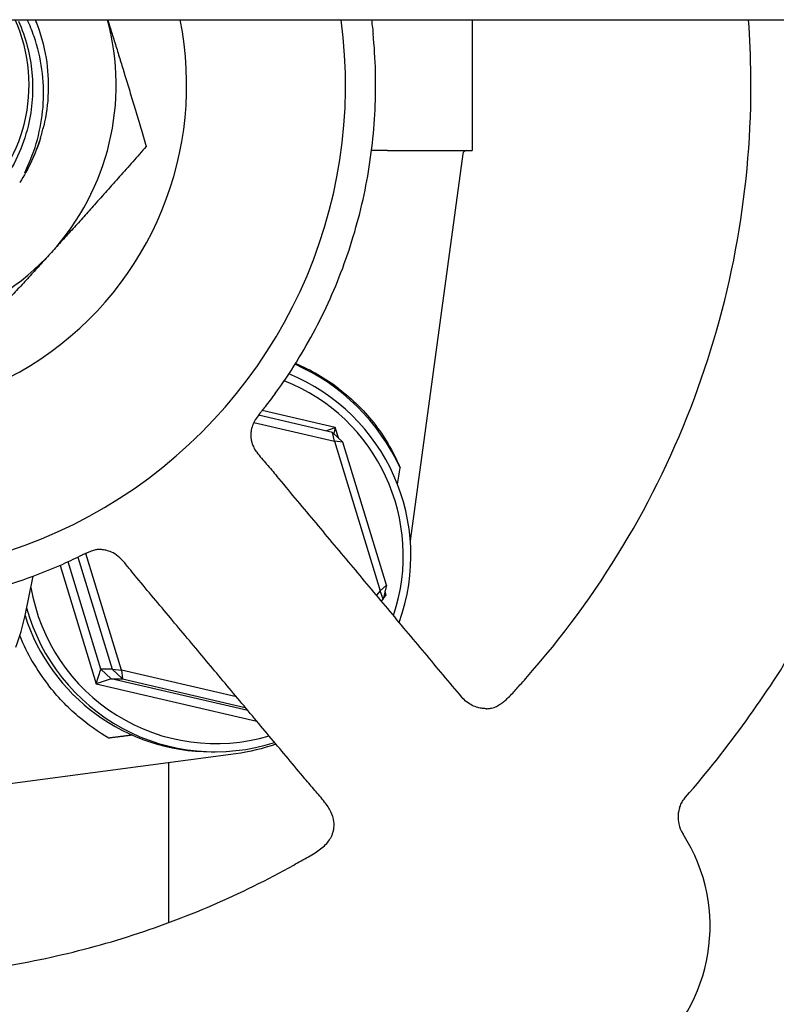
# Model space of a CAD drawing. Header units: inches. Extents: x 24 to 1128, y -69 to 748.
# Tile 488 of 656: x 623.72 to 625.17, y 356.23 to 358.11. Entities that reach past the tile are written whole.
import ezdxf

# ---------------------------------------------------------------- set-up
doc = ezdxf.new("R2010")
doc.units = ezdxf.units.IN
doc.header["$LTSCALE"] = 32
doc.header["$MEASUREMENT"] = 0
doc.layers.add('Visible (ANSI)', color=7, linetype='Continuous', lineweight=30)

msp = doc.modelspace()

# ---------------------------------------------------------------- linework, layer by layer
at = {"layer": 'Visible (ANSI)'}
for p, q in [((622.07163, 358.10867), (660.05113, 358.10867)), ((624.58994, 358.10867), (624.58994, 357.85867)), ((624.42808, 357.85867), (624.58994, 357.85867)), ((624.57207, 357.85191), (624.47173, 357.11193)), ((624.32301, 357.31933), (624.18118, 357.3522)), ((624.32806, 357.32899), (624.18821, 357.36141)), ((624.17254, 357.3384), (624.3269, 357.30262)), ((624.3099, 357.32237), (624.32806, 357.32899)), ((624.32301, 357.31933), (624.34275, 357.30086)), ((624.3269, 357.30262), (624.32301, 357.31933)), ((624.32806, 357.32899), (624.32524, 357.31724)), ((624.33419, 357.30887), (624.32806, 357.32899)), ((624.34275, 357.30086), (624.3269, 357.30262)), ((624.3269, 357.30262), (624.41416, 357.01616)), ((624.42616, 357.02704), (624.34275, 357.30086)), ((623.919, 356.86472), (623.85098, 357.08801)), ((623.87974, 356.86648), (623.81717, 357.07187)), ((623.8359, 357.08075), (623.90117, 356.86648)), ((623.80193, 357.06514), (623.87102, 356.83834)), ((623.73475, 356.96916), (623.75064, 357.04468)), ((624.41416, 357.01616), (624.40684, 357.0083)), ((624.41416, 357.01616), (624.42616, 357.02704)), ((624.42007, 357.00067), (624.41416, 357.01616)), ((624.42616, 357.02704), (624.42007, 357.00067)), ((624.42247, 357.01106), (624.42583, 357.00803)), ((624.42583, 357.00803), (624.42352, 357.01561)), ((624.41647, 356.9968), (624.42007, 357.00067)), ((624.42043, 357.00223), (624.42583, 357.00803)), ((624.42583, 357.00803), (624.4215, 357.00686)), ((623.87102, 356.83834), (623.87974, 356.86648)), ((623.87974, 356.86648), (623.89948, 356.84801)), ((623.90117, 356.86648), (623.87974, 356.86648)), ((623.90117, 356.86648), (623.919, 356.86472)), ((623.92092, 356.84801), (623.90117, 356.86648)), ((623.919, 356.86472), (623.92092, 356.84801)), ((624.13912, 356.8137), (623.919, 356.86472)), ((623.89948, 356.84801), (623.87102, 356.83834)), ((624.16116, 356.78735), (623.89948, 356.84801)), ((623.89948, 356.84801), (623.92092, 356.84801)), ((623.92092, 356.84801), (624.156, 356.79351)), ((623.87102, 356.83834), (624.17805, 356.76717)), ((624.1379, 356.70478), (623.18282, 356.57743)), ((624.09104, 356.70867), (624.09855, 356.70867)), ((624.00938, 356.68764), (624.00938, 356.38181))]:
    msp.add_line(p, q, dxfattribs=at)
for centre, radius, start, end in [((624.57981, 357.85086), 0.00781, 90, 172.27803), ((624.72016, 356.37497), 0.325, 224.62068, 32.74638)]:
    msp.add_arc(centre, radius, start, end, dxfattribs=at)
for centre, major_axis, ratio, start_param, end_param in [((623.41227, 357.98367), (0, -0.9375), 0.9979959, 4.5786574, 7.9877132), ((623.41526, 357.98367), (0, -0.62992), 0.9979959, 4.5126255, 8.0537451), ((623.43903, 357.98367), (0, -0.30408), 0.9979959, 4.2887596, 8.277611), ((623.43503, 357.98367), (0, -0.34375), 0.9979959, 1.9247129, 1.9429649), ((623.43503, 357.98367), (0, 0.475), 0.9979959, 3.9732017, 4.978683), ((623.43652, 357.98367), (0, -0.34375), 0.9979959, 1.2716341, 1.3406181), ((623.43503, 357.98367), (0, -0.475), 0.9979959, 6.0675968, 7.1147944), ((624.09005, 357.08367), (0, 0.4), 0.9979959, 5.1454509, 5.8676431), ((624.09367, 357.08367), (0.18146, 0.35678), 0.996606, 6.1060776, 6.3467118), ((624.09855, 357.08367), (0, 0.375), 0.9979959, 4.3653813, 5.8977197), ((624.09954, 357.08367), (0, 0.35937), 0.9979959, 4.3883372, 5.909236), ((624.68681, 360.0935), (-0.57537, -4.33091), 0.0428318, 0.8511347, 0.8607217), ((624.09954, 357.08367), (0, -0.35937), 0.9979959, 4.8823609, 6.5714919), ((624.09855, 357.08367), (0, -0.375), 0.9979959, 4.9820488, 6.591694), ((624.09104, 357.08367), (0, -0.375), 0.9979959, 5.0231867, 6.2831853), ((624.09367, 357.08367), (0.18146, 0.35678), 0.996606, 2.4339154, 2.7063289)]:
    msp.add_ellipse(centre, major_axis=major_axis, ratio=ratio, start_param=start_param, end_param=end_param, dxfattribs=at)
for points, knots in [([(623.72215, 358.10593), (623.73614, 358.07474), (623.74487, 358.04144), (623.75117, 357.97312), (623.74863, 357.93857), (623.73091, 357.86543), (623.71362, 357.82799), (623.66556, 357.7616), (623.63518, 357.73335), (623.56511, 357.6899), (623.52605, 357.67521), (623.44423, 357.66155), (623.40225, 357.66282), (623.32086, 357.6814), (623.28226, 357.69863), (623.21357, 357.74706), (623.1842, 357.77786), (623.13871, 357.84921), (623.12312, 357.88912), (623.10797, 357.97292), (623.10867, 358.01603), (623.12127, 358.07517), (623.12636, 358.09219), (623.13278, 358.10867)], [-5.0704915, -5.0704915, -5.0704915, -5.0704915, -4.8092414, -4.8092414, -4.5465572, -4.5465572, -4.2346915, -4.2346915, -3.9208419, -3.9208419, -3.6050086, -3.6050086, -3.2871921, -3.2871921, -2.9673924, -2.9673924, -2.64561, -2.64561, -2.321845, -2.321845, -1.9960977, -1.9960977, -1.8604876, -1.8604876, -1.8604876, -1.8604876]), ([(623.73963, 357.82782), (623.75709, 357.86611), (623.76732, 357.90728), (623.77212, 357.99241), (623.76619, 358.0356), (623.74828, 358.08739), (623.7439, 358.09817), (623.73896, 358.10867)], [-1.59923361, -1.59923361, -1.59923361, -1.59923361, -1.27914254, -1.27914254, -0.94996665, -0.94996665, -0.86105781, -0.86105781, -0.86105781, -0.86105781]), ([(623.75452, 358.10867), (623.75488, 358.10779), (623.75523, 358.10692), (623.76461, 358.08319), (623.77112, 358.05941), (623.78193, 357.99196), (623.78043, 357.94777), (623.77053, 357.90524)], [-0.52692805, -0.52692805, -0.52692805, -0.52692805, -0.51973951, -0.51973951, -0.33275492, -0.33275492, 0, 0, 0, 0]), ([(624.39736, 358.10867), (624.3981, 358.10358), (624.3988, 358.09848), (624.39984, 358.08961), (624.40023, 358.08586), (624.4006, 358.08212)], [0.474379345, 0.474379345, 0.474379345, 0.474379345, 0.513894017, 0.513894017, 0.54256811, 0.54256811, 0.54256811, 0.54256811]), ([(624.6927, 356.84904), (624.76221, 356.92738), (624.82451, 357.01216), (624.93256, 357.19172), (624.97831, 357.2865), (625.05172, 357.48286), (625.07937, 357.58443), (625.11564, 357.79094), (625.12426, 357.89588), (625.12286, 358.03674), (625.12136, 358.07274), (625.11873, 358.10867)], [1.1103155, 1.1103155, 1.1103155, 1.1103155, 1.29450783, 1.29450783, 1.47870016, 1.47870016, 1.66289249, 1.66289249, 1.84708482, 1.84708482, 1.91036878, 1.91036878, 1.91036878, 1.91036878]), ([(624.99819, 356.62166), (625.07972, 356.71555), (625.15279, 356.8168), (625.27967, 357.03078), (625.33348, 357.14349), (625.4201, 357.37676), (625.4529, 357.4973), (625.49646, 357.74233), (625.50721, 357.86681), (625.50661, 358.03042), (625.50536, 358.06958), (625.50301, 358.10867)], [1.12105093, 1.12105093, 1.12105093, 1.12105093, 1.3009772, 1.3009772, 1.48090347, 1.48090347, 1.66082974, 1.66082974, 1.84075601, 1.84075601, 1.89738324, 1.89738324, 1.89738324, 1.89738324]), ([(624.21315, 357.39358), (624.2418, 357.43286), (624.26759, 357.47424), (624.31289, 357.56031), (624.3324, 357.60501), (624.36472, 357.69677), (624.37753, 357.74383), (624.39619, 357.83932), (624.40203, 357.88775), (624.40663, 357.98494), (624.40538, 358.0337), (624.4006, 358.08212)], [1.20586873, 1.20586873, 1.20586873, 1.20586873, 1.35183977, 1.35183977, 1.49781081, 1.49781081, 1.64378185, 1.64378185, 1.78975288, 1.78975288, 1.93572392, 1.93572392, 1.93572392, 1.93572392]), ([(623.76434, 357.88236), (623.75484, 357.85162), (623.7433, 357.8302), (623.7369, 357.81921), (623.73567, 357.81726), (623.73483, 357.81612), (623.73466, 357.81591), (623.7345, 357.81574), (623.73446, 357.8157), (623.7344, 357.81567), (623.73439, 357.81566), (623.73436, 357.81565), (623.73435, 357.81565), (623.73434, 357.81565), (623.73433, 357.81566), (623.73432, 357.81567), (623.73432, 357.81567), (623.73431, 357.8157), (623.73431, 357.81571), (623.7343, 357.81579), (623.73432, 357.81588), (623.7347, 357.81725), (623.73685, 357.82173), (623.73963, 357.82782)], [-0.32425255, -0.32425255, -0.32425255, -0.32425255, -0.13434383, -0.13434383, -0.07553483, -0.07553483, -0.06406424, -0.06406424, -0.06072925, -0.06072925, -0.05932586, -0.05932586, -0.05850628, -0.05850628, -0.05780445, -0.05780445, -0.05699234, -0.05699234, -0.05569314, -0.05569314, -0.05100977, -0.05100977, 0, 0, 0, 0]), ([(624.41368, 357.85856), (624.40952, 357.8585), (624.40509, 357.85843), (624.39954, 357.8584), (624.39885, 357.8584), (624.39796, 357.85839), (624.39777, 357.85839), (624.39759, 357.85839)], [0.027184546, 0.027184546, 0.027184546, 0.027184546, 0.056924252, 0.056924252, 0.061161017, 0.061161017, 0.062322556, 0.062322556, 0.062322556, 0.062322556]), ([(624.21315, 357.39358), (624.20689, 357.385), (624.20041, 357.37659), (624.19149, 357.36551), (624.18915, 357.36261), (624.18399, 357.35605), (624.18118, 357.35232), (624.17626, 357.34507), (624.1741, 357.3415), (624.17057, 357.33448), (624.16925, 357.33105), (624.16777, 357.32522), (624.16736, 357.32313), (624.16681, 357.31871), (624.16667, 357.31635), (624.1667, 357.31162), (624.16688, 357.30919), (624.16752, 357.30459), (624.16799, 357.30236), (624.16965, 357.29623), (624.17111, 357.29281), (624.17425, 357.28686), (624.17595, 357.28424), (624.18076, 357.27765), (624.18398, 357.27376), (624.19371, 357.26236), (624.20013, 357.25514), (624.21002, 357.24351), (624.21316, 357.23977), (624.2163, 357.23602)], [0, 0, 0, 0, 0.0809592, 0.0809592, 0.10921795, 0.10921795, 0.14455126, 0.14455126, 0.17664561, 0.17664561, 0.21272172, 0.21272172, 0.23072697, 0.23072697, 0.24880729, 0.24880729, 0.26692667, 0.26692667, 0.2850304, 0.2850304, 0.32158017, 0.32158017, 0.35742127, 0.35742127, 0.40238945, 0.40238945, 0.49196172, 0.49196172, 0.53205139, 0.53205139, 0.53205139, 0.53205139]), ([(624.33494, 357.40301), (624.3614, 357.38297), (624.38575, 357.35868), (624.42559, 357.3065), (624.44101, 357.27858), (624.45196, 357.25256), (624.45218, 357.25204), (624.45239, 357.25153)], [2.42631602, 2.42631602, 2.42631602, 2.42631602, 2.67966729, 2.67966729, 2.93613935, 2.93613935, 2.94129083, 2.94129083, 2.94129083, 2.94129083]), ([(624.57007, 356.81324), (624.54648, 356.84142), (624.5229, 356.8696), (624.47574, 356.92597), (624.45215, 356.95415), (624.40499, 357.01052), (624.3814, 357.0387), (624.33423, 357.09507), (624.31065, 357.12326), (624.26347, 357.17964), (624.23989, 357.20783), (624.2163, 357.23602)], [0.8598495, 0.8598495, 0.8598495, 0.8598495, 1.1611291, 1.1611291, 1.4624087, 1.4624087, 1.7636884, 1.7636884, 2.064968, 2.064968, 2.3662476, 2.3662476, 2.3662476, 2.3662476]), ([(623.87528, 357.09538), (623.87528, 357.09538), (623.87501, 357.09537), (623.87359, 357.09525), (623.87236, 357.09511), (623.86899, 357.09453), (623.86664, 357.09399), (623.86222, 357.09259), (623.86046, 357.09197), (623.85658, 357.09046), (623.85442, 357.08955), (623.84951, 357.08736), (623.84673, 357.08604), (623.83794, 357.08176), (623.83223, 357.07891), (623.82036, 357.07329), (623.81405, 357.07043), (623.80777, 357.06768)], [0.02570148, 0.02570148, 0.02570148, 0.02570148, 0.04450107, 0.04450107, 0.06770751, 0.06770751, 0.10077089, 0.10077089, 0.1183022, 0.1183022, 0.13697344, 0.13697344, 0.16060257, 0.16060257, 0.21250774, 0.21250774, 0.26483484, 0.26483484, 0.26483484, 0.26483484]), ([(623.87776, 357.09543), (623.87733, 357.09543), (623.87693, 357.09543), (623.87633, 357.09542), (623.87612, 357.09541), (623.87566, 357.0954), (623.87546, 357.09539), (623.87522, 357.09538), (623.87518, 357.09538), (623.87518, 357.09538)], [0, 0, 0, 0, 0.004073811, 0.004073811, 0.007101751, 0.007101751, 0.011636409, 0.011636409, 0.0165086, 0.0165086, 0.0165086, 0.0165086]), ([(623.87954, 357.09537), (623.87954, 357.09537), (623.87954, 357.09537), (623.8795, 357.09537), (623.87922, 357.09539), (623.87837, 357.09542), (623.87787, 357.09543), (623.8773, 357.09543)], [0.453657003, 0.453657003, 0.453657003, 0.453657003, 0.454325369, 0.454325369, 0.464074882, 0.464074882, 0.472445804, 0.472445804, 0.472445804, 0.472445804]), ([(623.94859, 357.0414), (623.9448, 357.04592), (623.94083, 357.05071), (623.93252, 357.06104), (623.92829, 357.06653), (623.92128, 357.07451), (623.91869, 357.07724), (623.91201, 357.08336), (623.90774, 357.08646), (623.89941, 357.09083), (623.89539, 357.09238), (623.88854, 357.09419), (623.88576, 357.09472), (623.88159, 357.0952), (623.88023, 357.09532), (623.87842, 357.0954), (623.87796, 357.09542), (623.87751, 357.09543)], [0, 0, 0, 0, 0.04837047, 0.04837047, 0.10140037, 0.10140037, 0.12977001, 0.12977001, 0.17069882, 0.17069882, 0.20357861, 0.20357861, 0.22520632, 0.22520632, 0.23560529, 0.23560529, 0.23905865, 0.23905865, 0.23905865, 0.23905865]), ([(623.40733, 356.98367), (623.4348, 356.98367), (623.46227, 356.98481), (623.51702, 356.98935), (623.5443, 356.99275), (623.5985, 357.0018), (623.62541, 357.00744), (623.67867, 357.02094), (623.70502, 357.02879), (623.757, 357.04664), (623.78261, 357.05664), (623.80777, 357.06768)], [0.26630582, 0.26630582, 0.26630582, 0.26630582, 0.34886203, 0.34886203, 0.43141824, 0.43141824, 0.51397444, 0.51397444, 0.59653065, 0.59653065, 0.67908686, 0.67908686, 0.67908686, 0.67908686]), ([(624.27021, 356.65703), (624.24877, 356.68265), (624.22733, 356.70828), (624.18445, 356.75952), (624.16301, 356.78514), (624.12013, 356.83639), (624.09869, 356.86201), (624.05581, 356.91326), (624.03436, 356.93888), (623.99148, 356.99014), (623.97003, 357.01577), (623.94859, 357.0414)], [0.9601047, 0.9601047, 0.9601047, 0.9601047, 1.233998, 1.233998, 1.5078914, 1.5078914, 1.7817848, 1.7817848, 2.0556781, 2.0556781, 2.3295715, 2.3295715, 2.3295715, 2.3295715]), ([(624.61658, 356.79099), (624.61767, 356.79101), (624.61874, 356.79105), (624.6206, 356.79119), (624.6214, 356.79126), (624.62282, 356.79142), (624.62345, 356.7915), (624.62471, 356.79169), (624.62523, 356.79177), (624.62622, 356.79195), (624.62665, 356.79204), (624.62848, 356.79244), (624.63033, 356.79292), (624.63365, 356.79407), (624.6351, 356.79465), (624.63794, 356.79601), (624.63924, 356.79669), (624.64193, 356.79828), (624.64328, 356.79914), (624.64661, 356.80145), (624.64867, 356.80301), (624.65283, 356.80642), (624.65497, 356.8083), (624.65996, 356.81296), (624.66279, 356.81581), (624.67102, 356.82454), (624.67619, 356.83049), (624.68513, 356.84054), (624.68893, 356.84479), (624.6927, 356.84904)], [0.00314107, 0.00314107, 0.00314107, 0.00314107, 0.01301858, 0.01301858, 0.02121097, 0.02121097, 0.02920172, 0.02920172, 0.04075171, 0.04075171, 0.05647263, 0.05647263, 0.08940203, 0.08940203, 0.11661194, 0.11661194, 0.1362535, 0.1362535, 0.15253555, 0.15253555, 0.17381931, 0.17381931, 0.19549602, 0.19549602, 0.2259975, 0.2259975, 0.28692043, 0.28692043, 0.33021242, 0.33021242, 0.33021242, 0.33021242]), ([(623.89486, 356.73474), (623.87575, 356.7459), (623.85568, 356.75991), (623.81579, 356.7941), (623.79611, 356.81478), (623.7792, 356.83641)], [0.49640247, 0.49640247, 0.49640247, 0.49640247, 0.68798762, 0.68798762, 0.89549896, 0.89549896, 0.89549896, 0.89549896]), ([(624.61766, 356.79098), (624.61534, 356.79098), (624.61277, 356.79111), (624.60709, 356.79182), (624.60398, 356.79241), (624.59732, 356.79431), (624.59377, 356.79563), (624.58657, 356.7992), (624.58292, 356.80145), (624.57605, 356.80681), (624.57284, 356.80992), (624.57007, 356.81324)], [0, 0, 0, 0, 0.003697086, 0.003697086, 0.007394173, 0.007394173, 0.011091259, 0.011091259, 0.014788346, 0.014788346, 0.018485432, 0.018485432, 0.018485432, 0.018485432]), ([(624.24866, 356.49205), (624.25812, 356.49733), (624.26755, 356.50262), (624.28115, 356.51037), (624.28541, 356.51284), (624.29303, 356.5177), (624.29659, 356.52014), (624.30348, 356.52543), (624.30688, 356.52835), (624.31262, 356.53416), (624.31503, 356.53706), (624.31822, 356.54187), (624.31921, 356.54356), (624.32106, 356.54716), (624.32192, 356.5491), (624.32341, 356.55313), (624.32404, 356.55525), (624.32502, 356.55945), (624.32538, 356.56156), (624.32606, 356.56773), (624.32598, 356.57156), (624.32485, 356.58161), (624.32288, 356.58761), (624.31673, 356.60017), (624.31263, 356.60637), (624.30191, 356.62032), (624.29525, 356.62775), (624.28315, 356.64169), (624.27674, 356.64922), (624.27021, 356.65703)], [0, 0, 0, 0, 0.08270123, 0.08270123, 0.11985631, 0.11985631, 0.15274208, 0.15274208, 0.1860153, 0.1860153, 0.21909977, 0.21909977, 0.23552547, 0.23552547, 0.25202014, 0.25202014, 0.26856297, 0.26856297, 0.28508887, 0.28508887, 0.3186766, 0.3186766, 0.3848757, 0.3848757, 0.45090672, 0.45090672, 0.53418932, 0.53418932, 0.61771994, 0.61771994, 0.61771994, 0.61771994]), ([(624.98684, 356.60221), (624.98731, 356.60352), (624.98783, 356.60485), (624.989, 356.60753), (624.98964, 356.60887), (624.99105, 356.61154), (624.99181, 356.61286), (624.99345, 356.61548), (624.99433, 356.61676), (624.99619, 356.61927), (624.99717, 356.62049), (624.99819, 356.62166)], [0, 0, 0, 0, 0.003075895, 0.003075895, 0.00615179, 0.00615179, 0.009227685, 0.009227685, 0.012303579, 0.012303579, 0.015379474, 0.015379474, 0.015379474, 0.015379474]), ([(624.98684, 356.60221), (624.98653, 356.60132), (624.98616, 356.60022), (624.98538, 356.59736), (624.98495, 356.59561), (624.98419, 356.59104), (624.98383, 356.58822), (624.98373, 356.58085), (624.98396, 356.57626), (624.98652, 356.56482), (624.98895, 356.55785), (624.9935, 356.55077)], [6.62554278, 6.62554278, 6.62554278, 6.62554278, 6.64567422, 6.64567422, 6.66580566, 6.66580566, 6.6859371, 6.6859371, 6.70606854, 6.70606854, 6.72619998, 6.72619998, 6.72619998, 6.72619998]), ([(623.42758, 356.27619), (623.48257, 356.27646), (623.53756, 356.27939), (623.64972, 356.29086), (623.70686, 356.29966), (623.81997, 356.32302), (623.87592, 356.33759), (623.98608, 356.37234), (624.04027, 356.39252), (624.14634, 356.43829), (624.19821, 356.46388), (624.24866, 356.49205)], [0.27113387, 0.27113387, 0.27113387, 0.27113387, 0.36797267, 0.36797267, 0.46963953, 0.46963953, 0.57130638, 0.57130638, 0.67297324, 0.67297324, 0.77464009, 0.77464009, 0.77464009, 0.77464009])]:
    msp.add_open_spline(points, degree=3, knots=knots, dxfattribs=at)
for points, weights in [([(623.89279, 358.10867), (623.9283, 357.99615), (623.96658, 357.86634)], [1.00530855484, 1.03508332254, 1]), ([(623.96658, 357.86634), (623.87094, 357.75773), (623.78536, 357.66367)], [1, 1.0379548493, 1]), ([(623.78536, 357.66367), (623.69979, 357.56961), (623.59782, 357.461)], [1, 1.0379548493, 1]), ([(623.94017, 356.74049), (623.91749, 356.73761), (623.89486, 356.73474)], [0.999970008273, 0.999969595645, 0.999970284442])]:
    msp.add_rational_spline(points, weights, degree=2, dxfattribs=at)
for points in [[(623.76393, 357.88104), (623.75471, 357.85165), (623.74139, 357.82325), (623.72469, 357.79737)], [(624.42808, 357.85867), (624.42313, 357.85867), (624.41833, 357.85863), (624.41368, 357.85856)], [(623.71734, 356.90856), (623.7246, 356.9283), (623.73042, 356.94857), (623.73475, 356.96916)], [(624.21466, 356.72341), (624.18983, 356.71453), (624.16405, 356.70826), (624.1379, 356.70478)]]:
    msp.add_open_spline(points, degree=3, dxfattribs=at)

doc.saveas('drawing.dxf')
